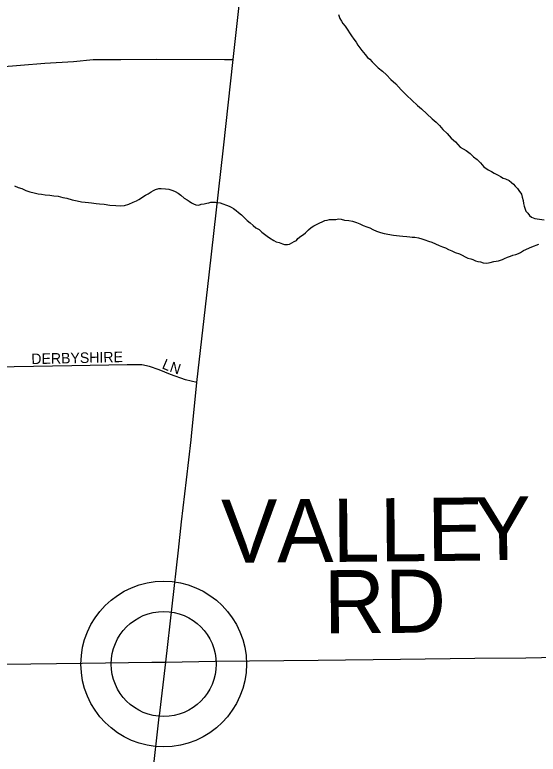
# Model space of a CAD drawing. Extents: x 0 to 34, y 0 to 22.
# Drawn here: x 2.978 to 3.448, y 16.919 to 17.584 of the extents above; entities that cross this region are included whole.
import ezdxf

# ---------------------------------------------------------------- set-up
doc = ezdxf.new("R2010")
doc.units = 0
for name, color, linetype in [('GM_X_County_Road', 7, 'Continuous'), ('GM_X_Minor_River', 7, 'Continuous'), ('GM_X_State_Route', 7, 'Continuous'), ('GM_X_Township_Road', 7, 'Continuous'), ('GM_X_Township_Road_Text', 7, 'Continuous'), ('GM_X_Township_Subdivision', 7, 'Continuous'), ('GM_X_Township_Subdivision_Text', 7, 'Continuous'), ('GM_X_Unincorporated', 7, 'Continuous')]:
    doc.layers.add(name, color=color, linetype=linetype)

msp = doc.modelspace()

# ---------------------------------------------------------------- linework, layer by layer
at = {"layer": 'GM_X_County_Road'}
msp.add_lwpolyline([(2.36225, 16.99217), (2.50681, 16.99374), (2.61345, 16.99521), (2.69974, 16.99644), (2.78015, 16.99791), (2.86668, 16.99889), (2.94562, 17.00012), (3.03828, 17.0011), (3.10104, 17.00208), (3.11354, 17.00208)], dxfattribs=at)
at = {"layer": 'GM_X_Minor_River'}
for points in [[(3.26878, 17.58384), (3.27, 17.58045), (3.27158, 17.57782), (3.27276, 17.57595), (3.27471, 17.57333), (3.27707, 17.56996), (3.27865, 17.56733), (3.2806, 17.56472), (3.28257, 17.56172), (3.28453, 17.5591), (3.2861, 17.55648), (3.28806, 17.55386), (3.28963, 17.55161), (3.29119, 17.54974), (3.29275, 17.54788), (3.29471, 17.54526), (3.29703, 17.54379), (3.29898, 17.54155), (3.30131, 17.53894), (3.30442, 17.53597), (3.30829, 17.53301), (3.31178, 17.52967), (3.31567, 17.52557), (3.32032, 17.5215), (3.325, 17.51628), (3.33005, 17.51107), (3.33471, 17.50699), (3.33976, 17.50216), (3.34324, 17.49919), (3.35294, 17.49028), (3.35643, 17.48732), (3.35954, 17.48435), (3.36266, 17.48061), (3.36654, 17.47689), (3.37005, 17.47279), (3.37393, 17.46946), (3.37822, 17.46461), (3.3836, 17.46168), (3.38708, 17.4591), (3.39019, 17.45613), (3.39329, 17.45353), (3.39639, 17.45056), (3.39951, 17.44721), (3.40337, 17.44425), (3.40645, 17.4428), (3.40876, 17.44133), (3.41223, 17.4395), (3.41453, 17.43842), (3.41684, 17.43695), (3.41876, 17.43623), (3.42222, 17.43478), (3.42416, 17.43292), (3.42609, 17.43144), (3.42765, 17.42958), (3.42959, 17.42772), (3.43077, 17.42585), (3.43313, 17.42248), (3.43394, 17.41983), (3.43477, 17.41681), (3.43521, 17.41416), (3.43564, 17.41189), (3.43726, 17.40736), (3.43882, 17.4055), (3.44039, 17.40325), (3.44232, 17.40178), (3.44538, 17.4007), (3.45378, 17.39936)], [(2.97762, 17.43006), (2.9807, 17.42861), (2.98415, 17.42754), (2.98761, 17.42572), (2.99144, 17.42466), (2.99526, 17.42361), (2.9987, 17.42292), (3.00175, 17.4226), (3.00519, 17.42192), (3.00938, 17.42163), (3.01282, 17.42095), (3.01663, 17.42065), (3.02084, 17.4196), (3.02465, 17.41892), (3.02925, 17.4175), (3.03384, 17.41646), (3.03765, 17.41578), (3.04108, 17.41548), (3.04413, 17.41517), (3.0468, 17.41484), (3.051, 17.41417), (3.05405, 17.41386), (3.05824, 17.41357)], [(3.05824, 17.41357), (3.06321, 17.41254), (3.06854, 17.41228), (3.07311, 17.41199), (3.07653, 17.41245), (3.0803, 17.41367), (3.08407, 17.41527), (3.08709, 17.41648), (3.08935, 17.41767), (3.09535, 17.4216), (3.09761, 17.42279), (3.10023, 17.42474), (3.10249, 17.42593), (3.10437, 17.42674), (3.1074, 17.42756), (3.1093, 17.4276), (3.11311, 17.42731), (3.11616, 17.42699), (3.11999, 17.42593), (3.12191, 17.42484), (3.1246, 17.42337), (3.12693, 17.42153), (3.13002, 17.41893), (3.13272, 17.41747), (3.13464, 17.41637), (3.13658, 17.41489), (3.1385, 17.4138), (3.14042, 17.41308), (3.14309, 17.41275), (3.14536, 17.41357), (3.14801, 17.414), (3.15028, 17.41443), (3.15218, 17.41485), (3.15407, 17.41527), (3.15597, 17.41531), (3.15825, 17.41536), (3.16016, 17.41503), (3.16245, 17.41469), (3.16475, 17.41399), (3.1682, 17.41254), (3.1705, 17.41183), (3.17242, 17.41073), (3.17435, 17.40963), (3.17667, 17.40778), (3.17899, 17.40593), (3.18169, 17.40409), (3.18403, 17.40148), (3.18675, 17.39888), (3.18946, 17.39666), (3.19217, 17.39444), (3.1945, 17.39221), (3.19758, 17.39076), (3.19991, 17.38853), (3.20223, 17.38668), (3.20455, 17.38483), (3.20686, 17.38336), (3.21072, 17.38078), (3.21265, 17.37968), (3.21533, 17.37898), (3.21839, 17.37791), (3.22031, 17.37719), (3.22297, 17.37724), (3.22486, 17.37767), (3.22674, 17.37885), (3.229, 17.38004), (3.23088, 17.38084), (3.23236, 17.38277), (3.23498, 17.38473), (3.23723, 17.3863), (3.2391, 17.38786), (3.24171, 17.39057), (3.24433, 17.39253), (3.24658, 17.3941), (3.24959, 17.39569), (3.25184, 17.39687), (3.25411, 17.39768), (3.25636, 17.39887), (3.25864, 17.3993), (3.26053, 17.39972), (3.26395, 17.3998), (3.26623, 17.39985), (3.26889, 17.40029), (3.27118, 17.39996), (3.27424, 17.39926), (3.27805, 17.39896), (3.28148, 17.39828), (3.28493, 17.39721), (3.288, 17.39576), (3.29108, 17.39431), (3.29414, 17.39324), (3.29683, 17.39215), (3.29952, 17.39069), (3.30298, 17.38924), (3.30643, 17.38818), (3.30987, 17.38711), (3.31827, 17.38578), (3.32094, 17.38546), (3.32361, 17.38513), (3.32666, 17.38482), (3.33009, 17.38451), (3.33276, 17.38419)], [(3.33276, 17.38419), (3.33505, 17.38386), (3.33733, 17.38391), (3.34077, 17.38323), (3.34383, 17.38253), (3.34651, 17.38145), (3.34958, 17.38038), (3.35264, 17.3793), (3.3561, 17.37786), (3.35917, 17.37641), (3.36224, 17.37533), (3.36492, 17.37425), (3.36762, 17.37279), (3.37068, 17.37171), (3.37376, 17.37026), (3.37759, 17.36882), (3.3799, 17.36773), (3.38259, 17.36627), (3.3849, 17.36518), (3.38758, 17.36448), (3.38949, 17.36376), (3.3918, 17.36267), (3.39409, 17.36196), (3.39638, 17.36163), (3.39868, 17.36092), (3.40211, 17.36062), (3.40515, 17.36106), (3.40855, 17.3619), (3.41045, 17.36232), (3.41272, 17.36275), (3.41612, 17.36396), (3.418, 17.36476), (3.42064, 17.36596), (3.42328, 17.36678), (3.42555, 17.36759), (3.42819, 17.36841), (3.43046, 17.36921), (3.43234, 17.37001), (3.43497, 17.37197), (3.44251, 17.37517), (3.44892, 17.3776)]]:
    msp.add_lwpolyline(points, dxfattribs=at)
at = {"layer": 'GM_X_State_Route'}
for points in [[(3.13657, 17.205), (3.14127, 17.25339), (3.15246, 17.35002), (3.16531, 17.46402), (3.17412, 17.54351), (3.18602, 17.6518), (3.19649, 17.742), (3.21577, 17.9155), (3.23718, 18.1079)], [(3.11354, 17.00208), (3.12481, 17.10283), (3.12776, 17.12833), (3.13199, 17.16581), (3.13628, 17.20198), (3.13657, 17.205)], [(3.10775, 16.95382), (3.11354, 17.00208)], [(3.09331, 16.82828), (3.09736, 16.8648), (3.10128, 16.89667), (3.10765, 16.95305), (3.10775, 16.95382)]]:
    msp.add_lwpolyline(points, dxfattribs=at)
at = {"layer": 'GM_X_Township_Road'}
msp.add_lwpolyline([(3.11354, 17.00208), (3.15791, 17.00306), (3.25062, 17.00392), (3.32461, 17.00477), (3.39131, 17.00558), (3.43724, 17.00592), (3.4795, 17.00699), (3.49117, 17.00712), (3.50078, 17.0077), (3.50693, 17.0096), (3.51497, 17.01385)], dxfattribs=at)
at = {"layer": 'GM_X_Township_Subdivision'}
for points in [[(2.96468, 17.53684), (2.98301, 17.53827), (3.00466, 17.54018), (3.03061, 17.5416), (3.04822, 17.54351), (3.05726, 17.54351), (3.07321, 17.54351), (3.10486, 17.54375), (3.16626, 17.54354), (3.17412, 17.54351)], [(3.14127, 17.25339), (3.13116, 17.25562), (3.11771, 17.26053), (3.10752, 17.26471), (3.09888, 17.26767), (3.09201, 17.2691), (3.07868, 17.26934), (3.02894, 17.26847), (2.94231, 17.26672)]]:
    msp.add_lwpolyline(points, dxfattribs=at)
at = {"layer": 'GM_X_Unincorporated'}
for radius in [0.0744, 0.04716]:
    msp.add_circle((3.11163, 17.00047), radius, dxfattribs=at)

# ---------------------------------------------------------------- texts
at = {"layer": 'GM_X_Township_Road_Text'}
for s, height, rotation, p in [('E', 0.05682, 0.53141, (3.34864, 17.09293)), ('Y', 0.05682, 1.17169, (3.39183, 17.09333)), ('V', 0.05682, 0.53185, (3.16364, 17.09122)), ('A', 0.05682, 0.53185, (3.21364, 17.09168)), ('L', 0.05682, 0.52713, (3.26364, 17.09215)), ('L', 0.05682, 0.53139, (3.30614, 17.09254)), ('RD', 0.056818, 0.49364, (3.25588, 17.02786))]:
    msp.add_text(s, height=height, rotation=rotation, dxfattribs=at).set_placement(p)
at = {"layer": 'GM_X_Township_Subdivision_Text'}
for s, rotation, p in [('DERBYSHIRE', 1.31873, (2.99274, 17.26981)), ('L', 336.77271, (3.1094, 17.26629)), ('N', 341.92358, (3.11638, 17.26334))]:
    msp.add_text(s, height=0.00947, rotation=rotation, dxfattribs=at).set_placement(p)

doc.saveas('drawing.dxf')
